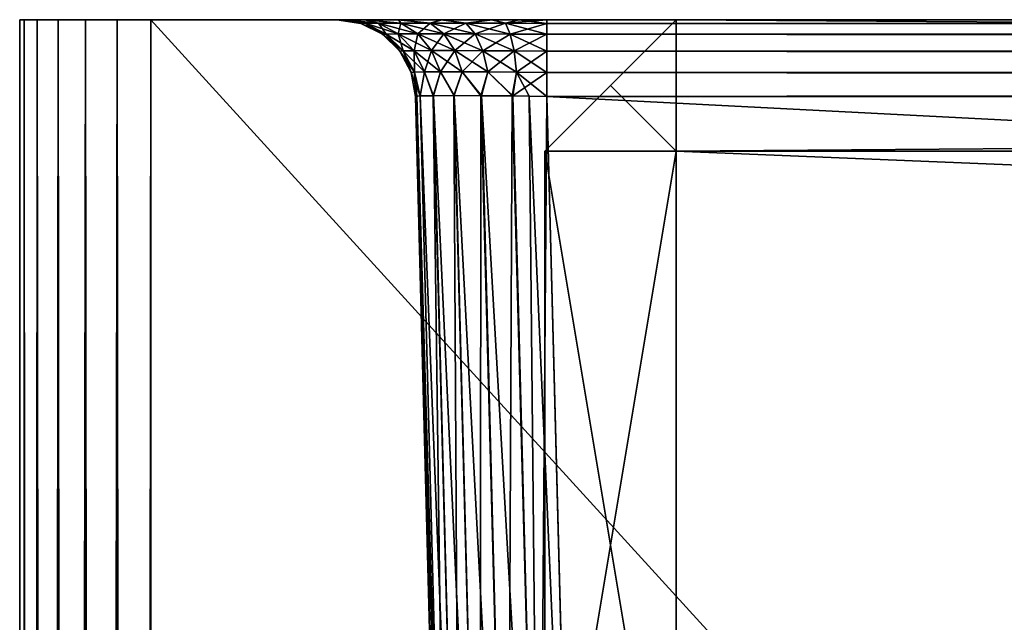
# Model space of a CAD drawing. Header units: millimetres. Extents: x -39 to 39, y -36 to 85.
# Tile 236 of 427: x -39.25 to -35.5, y 82.71 to 85. Entities that reach past the tile are written whole.
import ezdxf

# ---------------------------------------------------------------- set-up
doc = ezdxf.new("R2010")
doc.units = ezdxf.units.MM
doc.header["$LTSCALE"] = 65.185185
for name, color, linetype in [('10', 7, 'CONTINUOUS'), ('2', 7, 'CONTINUOUS'), ('23', 7, 'CONTINUOUS'), ('24', 7, 'CONTINUOUS'), ('28', 7, 'CONTINUOUS'), ('29', 7, 'CONTINUOUS'), ('3', 7, 'CONTINUOUS'), ('4', 7, 'CONTINUOUS'), ('59', 7, 'CONTINUOUS'), ('6', 7, 'CONTINUOUS'), ('60', 7, 'CONTINUOUS'), ('61', 7, 'CONTINUOUS'), ('65', 7, 'CONTINUOUS'), ('66', 7, 'CONTINUOUS'), ('7', 7, 'CONTINUOUS'), ('71', 7, 'CONTINUOUS'), ('74', 7, 'CONTINUOUS'), ('75', 7, 'CONTINUOUS'), ('76', 7, 'CONTINUOUS'), ('79', 7, 'CONTINUOUS'), ('8', 7, 'CONTINUOUS'), ('81', 7, 'CONTINUOUS'), ('82', 7, 'CONTINUOUS'), ('83', 7, 'CONTINUOUS'), ('85', 7, 'CONTINUOUS')]:
    doc.layers.add(name, color=color, linetype=linetype)

msp = doc.modelspace()

# ---------------------------------------------------------------- linework, layer by layer
at = {"layer": '10', "color": 7, "linetype": 'CONTINUOUS'}
for points in [[(37.2425, 84.7079, -21.4923), (-37.2425, 84.7079, -21.4923), (37.1425, 80.8869, -21.3923), (37.2425, 84.7079, -21.4923)], [(37.1425, 80.8869, -21.3923), (-37.2425, 84.7079, -21.4923), (-37.1425, 80.8869, -21.3923), (37.1425, 80.8869, -21.3923)]]:
    msp.add_3dface(points, dxfattribs=at)
at = {"layer": '2', "color": 7, "linetype": 'CONTINUOUS'}
for points in [[(-39.25, 85, -22.5), (-39.25, 85, 22.5), (-39.233, 85, 22.6294), (-39.25, 85, -22.5)], [(-39.233, 85, -22.6294), (-39.25, 85, -22.5), (-39.233, 85, 22.6294), (-39.233, 85, -22.6294)], [(-39.183, 85, -22.75), (-39.233, 85, -22.6294), (-39.183, 85, 22.75), (-39.183, 85, -22.75)], [(-39.183, 85, 22.75), (-39.233, 85, -22.6294), (-39.233, 85, 22.6294), (-39.183, 85, 22.75)], [(-39.1036, 85, -22.8536), (-39.183, 85, -22.75), (-39.1036, 85, 22.8536), (-39.1036, 85, -22.8536)], [(-39.1036, 85, 22.8536), (-39.183, 85, -22.75), (-39.183, 85, 22.75), (-39.1036, 85, 22.8536)], [(-39, 85, -22.933), (-39.1036, 85, -22.8536), (-39, 85, 22.933), (-39, 85, -22.933)], [(-39, 85, 22.933), (-39.1036, 85, -22.8536), (-39.1036, 85, 22.8536), (-39, 85, 22.933)], [(-38.8794, 85, 22.983), (-39, 85, -22.933), (-39, 85, 22.933), (-38.8794, 85, 22.983)], [(-38.8794, 85, -22.983), (-39, 85, -22.933), (-38.8794, 85, 22.983), (-38.8794, 85, -22.983)], [(-38.75, 85, 23), (-38.8794, 85, -22.983), (-38.8794, 85, 22.983), (-38.75, 85, 23)], [(-38.75, 85, -23), (-38.8794, 85, -22.983), (-38.75, 85, 23), (-38.75, 85, -23)], [(-37.8064, 85, 21.5597), (-38.75, 85, 23), (-37.6414, 85, 21.6857), (-37.8064, 85, 21.5597)], [(-38.0139, 85, 21.2035), (-38.75, 85, 23), (-37.9334, 85, 21.3955), (-38.0139, 85, 21.2035)], [(-37.9334, 85, 21.3955), (-38.75, 85, 23), (-37.8064, 85, 21.5597), (-37.9334, 85, 21.3955)], [(-38.75, 85, 23), (38.75, 85, 23), (-37.2425, 85, 21.7922), (-38.75, 85, 23)], [(-38.0422, 85, 20.9925), (-38.75, 85, 23), (-38.0351, 85, 21.0996), (-38.0422, 85, 20.9925)], [(-38.0351, 85, 21.0996), (-38.75, 85, 23), (-38.0139, 85, 21.2035), (-38.0351, 85, 21.0996)], [(-37.4492, 85, 21.7651), (-38.75, 85, 23), (-37.2425, 85, 21.7922), (-37.4492, 85, 21.7651)], [(-37.6414, 85, 21.6857), (-38.75, 85, 23), (-37.4492, 85, 21.7651), (-37.6414, 85, 21.6857)], [(-37.6455, 85, -21.6834), (-38.75, 85, -23), (-37.8097, 85, -21.5564), (-37.6455, 85, -21.6834)], [(-37.4535, 85, -21.7639), (-38.75, 85, -23), (-37.6455, 85, -21.6834), (-37.4535, 85, -21.7639)], [(-37.3496, 85, -21.7851), (-38.75, 85, -23), (-37.4535, 85, -21.7639), (-37.3496, 85, -21.7851)], [(-37.2425, 85, -21.7922), (-38.75, 85, -23), (-37.3496, 85, -21.7851), (-37.2425, 85, -21.7922)], [(37.2425, 85, -21.7922), (-38.75, 85, -23), (-37.2425, 85, -21.7922), (37.2425, 85, -21.7922)], [(-38.75, 85, -23), (-38.0422, 85, -20.9925), (-38.0151, 85, -21.1992), (-38.75, 85, -23)], [(-38.0422, 85, -20.9925), (-38.75, 85, -23), (-38.0422, 85, 20.9925), (-38.0422, 85, -20.9925)], [(-38.75, 85, -23), (-38.75, 85, 23), (-38.0422, 85, 20.9925), (-38.75, 85, -23)], [(38.75, 85, -23), (-38.75, 85, -23), (37.2425, 85, -21.7922), (38.75, 85, -23)], [(-37.9357, 85, -21.3914), (-38.75, 85, -23), (-38.0151, 85, -21.1992), (-37.9357, 85, -21.3914)], [(-37.8097, 85, -21.5564), (-38.75, 85, -23), (-37.9357, 85, -21.3914), (-37.8097, 85, -21.5564)], [(-37.2425, 85, 21.7922), (38.75, 85, 23), (37.2425, 85, 21.7922), (-37.2425, 85, 21.7922)]]:
    msp.add_3dface(points, dxfattribs=at)
at = {"layer": '23', "color": 7, "linetype": 'CONTINUOUS'}
for points in [[(-39.25, 85, 22.5), (-39.233, 0, 22.6294), (-39.233, 85, 22.6294), (-39.25, 85, 22.5)], [(-39.25, 0, 22.5), (-39.233, 0, 22.6294), (-39.25, 85, 22.5), (-39.25, 0, 22.5)], [(-39.183, 0, 22.75), (-39.183, 85, 22.75), (-39.233, 85, 22.6294), (-39.183, 0, 22.75)], [(-39.233, 0, 22.6294), (-39.183, 0, 22.75), (-39.233, 85, 22.6294), (-39.233, 0, 22.6294)], [(-39.183, 0, 22.75), (-39.1036, 0, 22.8536), (-39.183, 85, 22.75), (-39.183, 0, 22.75)], [(-39.1036, 0, 22.8536), (-39.1036, 85, 22.8536), (-39.183, 85, 22.75), (-39.1036, 0, 22.8536)], [(-39, 0, 22.933), (-39, 85, 22.933), (-39.1036, 85, 22.8536), (-39, 0, 22.933)], [(-39.1036, 0, 22.8536), (-39, 0, 22.933), (-39.1036, 85, 22.8536), (-39.1036, 0, 22.8536)], [(-38.8794, 0, 22.983), (-38.8794, 85, 22.983), (-39, 85, 22.933), (-38.8794, 0, 22.983)], [(-39, 0, 22.933), (-38.8794, 0, 22.983), (-39, 85, 22.933), (-39, 0, 22.933)], [(-38.8794, 0, 22.983), (-38.75, 0, 23), (-38.8794, 85, 22.983), (-38.8794, 0, 22.983)], [(-38.75, 0, 23), (-38.75, 85, 23), (-38.8794, 85, 22.983), (-38.75, 0, 23)]]:
    msp.add_3dface(points, dxfattribs=at)
at = {"layer": '24', "color": 7, "linetype": 'CONTINUOUS'}
for points in [[(-39.25, 0, -22.5), (-39.25, 85, -22.5), (-39.233, 85, -22.6294), (-39.25, 0, -22.5)], [(-39.233, 0, -22.6294), (-39.25, 0, -22.5), (-39.233, 85, -22.6294), (-39.233, 0, -22.6294)], [(-39.233, 0, -22.6294), (-39.233, 85, -22.6294), (-39.183, 85, -22.75), (-39.233, 0, -22.6294)], [(-39.183, 0, -22.75), (-39.233, 0, -22.6294), (-39.183, 85, -22.75), (-39.183, 0, -22.75)], [(-39.1036, 0, -22.8536), (-39.183, 0, -22.75), (-39.1036, 85, -22.8536), (-39.1036, 0, -22.8536)], [(-39.183, 0, -22.75), (-39.183, 85, -22.75), (-39.1036, 85, -22.8536), (-39.183, 0, -22.75)], [(-39.1036, 0, -22.8536), (-39.1036, 85, -22.8536), (-39, 85, -22.933), (-39.1036, 0, -22.8536)], [(-39, 0, -22.933), (-39.1036, 0, -22.8536), (-39, 85, -22.933), (-39, 0, -22.933)], [(-39, 0, -22.933), (-39, 85, -22.933), (-38.8794, 85, -22.983), (-39, 0, -22.933)], [(-38.8794, 0, -22.983), (-39, 0, -22.933), (-38.8794, 85, -22.983), (-38.8794, 0, -22.983)], [(-38.75, 0, -23), (-38.8794, 0, -22.983), (-38.75, 85, -23), (-38.75, 0, -23)], [(-38.8794, 0, -22.983), (-38.8794, 85, -22.983), (-38.75, 85, -23), (-38.8794, 0, -22.983)]]:
    msp.add_3dface(points, dxfattribs=at)
at = {"layer": '28', "color": 7, "linetype": 'CONTINUOUS'}
for points in [[(-37.7254, 84.7096, -21.1217), (-37.7423, 84.7079, -20.9925), (-37.6252, 80.884, -21.0218), (-37.7254, 84.7096, -21.1217)], [(-37.7423, 84.7079, -20.9925), (-37.6423, 80.8869, -20.8925), (-37.6252, 80.884, -21.0218), (-37.7423, 84.7079, -20.9925)], [(-37.6759, 84.7107, -21.2419), (-37.7254, 84.7096, -21.1217), (-37.6252, 80.884, -21.0218), (-37.6759, 84.7107, -21.2419)], [(-37.5971, 84.7111, -21.345), (-37.6759, 84.7107, -21.2419), (-37.5752, 80.8821, -21.1423), (-37.5971, 84.7111, -21.345)], [(-37.5752, 80.8821, -21.1423), (-37.6759, 84.7107, -21.2419), (-37.6252, 80.884, -21.0218), (-37.5752, 80.8821, -21.1423)], [(-37.4944, 84.7107, -21.4244), (-37.5971, 84.7111, -21.345), (-37.4958, 80.8815, -21.2458), (-37.4944, 84.7107, -21.4244)], [(-37.4958, 80.8815, -21.2458), (-37.5971, 84.7111, -21.345), (-37.5752, 80.8821, -21.1423), (-37.4958, 80.8815, -21.2458)], [(-37.3923, 80.8821, -21.3252), (-37.4944, 84.7107, -21.4244), (-37.4958, 80.8815, -21.2458), (-37.3923, 80.8821, -21.3252)], [(-37.3744, 84.7096, -21.4747), (-37.4944, 84.7107, -21.4244), (-37.3923, 80.8821, -21.3252), (-37.3744, 84.7096, -21.4747)], [(-37.2718, 80.884, -21.3752), (-37.3744, 84.7096, -21.4747), (-37.3923, 80.8821, -21.3252), (-37.2718, 80.884, -21.3752)], [(-37.3095, 84.7088, -21.4879), (-37.3744, 84.7096, -21.4747), (-37.2718, 80.884, -21.3752), (-37.3095, 84.7088, -21.4879)], [(-37.1425, 80.8869, -21.3923), (-37.3095, 84.7088, -21.4879), (-37.2718, 80.884, -21.3752), (-37.1425, 80.8869, -21.3923)], [(-37.1425, 80.8869, -21.3923), (-37.2425, 84.7079, -21.4923), (-37.3095, 84.7088, -21.4879), (-37.1425, 80.8869, -21.3923)]]:
    msp.add_3dface(points, dxfattribs=at)
at = {"layer": '29', "color": 7, "linetype": 'CONTINUOUS'}
for points in [[(-37.6423, 80.8869, 20.8925), (-37.7423, 84.7079, 20.9925), (-37.7379, 84.7088, 21.0595), (-37.6423, 80.8869, 20.8925)], [(-37.7379, 84.7088, 21.0595), (-37.7247, 84.7096, 21.1244), (-37.6252, 80.884, 21.0218), (-37.7379, 84.7088, 21.0595)], [(-37.6423, 80.8869, 20.8925), (-37.7379, 84.7088, 21.0595), (-37.6252, 80.884, 21.0218), (-37.6423, 80.8869, 20.8925)], [(-37.7247, 84.7096, 21.1244), (-37.6744, 84.7107, 21.2444), (-37.5752, 80.8821, 21.1423), (-37.7247, 84.7096, 21.1244)], [(-37.6252, 80.884, 21.0218), (-37.7247, 84.7096, 21.1244), (-37.5752, 80.8821, 21.1423), (-37.6252, 80.884, 21.0218)], [(-37.6744, 84.7107, 21.2444), (-37.595, 84.7111, 21.3471), (-37.4958, 80.8815, 21.2458), (-37.6744, 84.7107, 21.2444)], [(-37.5752, 80.8821, 21.1423), (-37.6744, 84.7107, 21.2444), (-37.4958, 80.8815, 21.2458), (-37.5752, 80.8821, 21.1423)], [(-37.595, 84.7111, 21.3471), (-37.4919, 84.7107, 21.4259), (-37.3923, 80.8821, 21.3252), (-37.595, 84.7111, 21.3471)], [(-37.4958, 80.8815, 21.2458), (-37.595, 84.7111, 21.3471), (-37.3923, 80.8821, 21.3252), (-37.4958, 80.8815, 21.2458)], [(-37.4919, 84.7107, 21.4259), (-37.3717, 84.7096, 21.4754), (-37.2718, 80.884, 21.3752), (-37.4919, 84.7107, 21.4259)], [(-37.3923, 80.8821, 21.3252), (-37.4919, 84.7107, 21.4259), (-37.2718, 80.884, 21.3752), (-37.3923, 80.8821, 21.3252)], [(-37.3717, 84.7096, 21.4754), (-37.2425, 84.7079, 21.4923), (-37.2718, 80.884, 21.3752), (-37.3717, 84.7096, 21.4754)], [(-37.2425, 84.7079, 21.4923), (-37.1425, 80.8869, 21.3923), (-37.2718, 80.884, 21.3752), (-37.2425, 84.7079, 21.4923)]]:
    msp.add_3dface(points, dxfattribs=at)
at = {"layer": '3', "color": 7, "linetype": 'CONTINUOUS'}
for points in [[(-39.25, 0, 22.5), (-39.25, 85, 22.5), (-39.25, 6.8628, 1.6086), (-39.25, 0, 22.5)], [(-39.25, 8.8386, -0.3672), (-39.25, 85, 22.5), (-39.25, 8.7166, -0.7159), (-39.25, 8.8386, -0.3672)], [(-39.25, 8.88), (-39.25, 85, 22.5), (-39.25, 8.8386, -0.3672), (-39.25, 8.88)], [(-39.25, 8.8386, 0.3672), (-39.25, 85, 22.5), (-39.25, 8.88), (-39.25, 8.8386, 0.3672)], [(-39.25, 8.7166, 0.7159), (-39.25, 85, 22.5), (-39.25, 8.8386, 0.3672), (-39.25, 8.7166, 0.7159)], [(-39.25, 8.52, 1.0288), (-39.25, 85, 22.5), (-39.25, 8.7166, 0.7159), (-39.25, 8.52, 1.0288)], [(-39.25, 8.2588, 1.29), (-39.25, 85, 22.5), (-39.25, 8.52, 1.0288), (-39.25, 8.2588, 1.29)], [(-39.25, 7.9459, 1.4866), (-39.25, 85, 22.5), (-39.25, 8.2588, 1.29), (-39.25, 7.9459, 1.4866)], [(-39.25, 7.5972, 1.6086), (-39.25, 85, 22.5), (-39.25, 7.9459, 1.4866), (-39.25, 7.5972, 1.6086)], [(-39.25, 7.23, 1.65), (-39.25, 85, 22.5), (-39.25, 7.5972, 1.6086), (-39.25, 7.23, 1.65)], [(-39.25, 6.8628, 1.6086), (-39.25, 85, 22.5), (-39.25, 7.23, 1.65), (-39.25, 6.8628, 1.6086)], [(-39.25, 0, -22.5), (-39.25, 85, 22.5), (-39.25, 85, -22.5), (-39.25, 0, -22.5)], [(-39.25, 85, 22.5), (-39.25, 0, -22.5), (-39.25, 8.7166, -0.7159), (-39.25, 85, 22.5)]]:
    msp.add_3dface(points, dxfattribs=at)
at = {"layer": '4', "color": 7, "linetype": 'CONTINUOUS'}
for points in [[(-38.75, 0, 23), (38.75, 85, 23), (-38.75, 85, 23), (-38.75, 0, 23)], [(-38.75, 0, 23), (38.75, 0, 23), (38.75, 85, 23), (-38.75, 0, 23)]]:
    msp.add_3dface(points, dxfattribs=at)
at = {"layer": '59', "color": 7, "linetype": 'CONTINUOUS'}
for points in [[(-38.0422, 85, -20.9925), (-38.0422, 85, 20.9925), (-37.951, 84.9858, 20.9925), (-38.0422, 85, -20.9925)], [(-37.951, 84.9858, -20.9925), (-38.0422, 85, -20.9925), (-37.951, 84.9858, 20.9925), (-37.951, 84.9858, -20.9925)], [(-37.8684, 84.9445, 20.9925), (-37.951, 84.9858, -20.9925), (-37.951, 84.9858, 20.9925), (-37.8684, 84.9445, 20.9925)], [(-37.8684, 84.9445, -20.9925), (-37.951, 84.9858, -20.9925), (-37.8684, 84.9445, 20.9925), (-37.8684, 84.9445, -20.9925)], [(-37.8022, 84.88, -20.9925), (-37.8684, 84.9445, -20.9925), (-37.8022, 84.88, 20.9925), (-37.8022, 84.88, -20.9925)], [(-37.8022, 84.88, 20.9925), (-37.8684, 84.9445, -20.9925), (-37.8684, 84.9445, 20.9925), (-37.8022, 84.88, 20.9925)], [(-37.7588, 84.7984, 20.9925), (-37.8022, 84.88, -20.9925), (-37.8022, 84.88, 20.9925), (-37.7588, 84.7984, 20.9925)], [(-37.7588, 84.7984, -20.9925), (-37.8022, 84.88, -20.9925), (-37.7588, 84.7984, 20.9925), (-37.7588, 84.7984, -20.9925)], [(-37.7423, 84.7079, 20.9925), (-37.7588, 84.7984, -20.9925), (-37.7588, 84.7984, 20.9925), (-37.7423, 84.7079, 20.9925)], [(-37.7423, 84.7079, 20.9925), (-37.7423, 84.7079, -20.9925), (-37.7588, 84.7984, -20.9925), (-37.7423, 84.7079, 20.9925)]]:
    msp.add_3dface(points, dxfattribs=at)
at = {"layer": '6', "color": 7, "linetype": 'CONTINUOUS'}
for points in [[(38.75, 0, -23), (-38.75, 85, -23), (38.75, 85, -23), (38.75, 0, -23)], [(38.75, 0, -23), (-38.75, 0, -23), (-38.75, 85, -23), (38.75, 0, -23)]]:
    msp.add_3dface(points, dxfattribs=at)
at = {"layer": '60', "color": 7, "linetype": 'CONTINUOUS'}
for points in [[(-38.0422, 85, 20.9925), (-38.0351, 85, 21.0996), (-37.951, 84.9858, 20.9925), (-38.0422, 85, 20.9925)], [(-37.951, 84.9858, 20.9925), (-38.0351, 85, 21.0996), (-37.9347, 84.9863, 21.1505), (-37.951, 84.9858, 20.9925)], [(-38.0351, 85, 21.0996), (-38.0139, 85, 21.2035), (-37.9347, 84.9863, 21.1505), (-38.0351, 85, 21.0996)], [(-37.9347, 84.9863, 21.1505), (-38.0139, 85, 21.2035), (-37.8832, 84.9866, 21.301), (-37.9347, 84.9863, 21.1505)], [(-38.0139, 85, 21.2035), (-37.9334, 85, 21.3955), (-37.8832, 84.9866, 21.301), (-38.0139, 85, 21.2035)], [(-37.8684, 84.9445, 20.9925), (-37.951, 84.9858, 20.9925), (-37.9347, 84.9863, 21.1505), (-37.8684, 84.9445, 20.9925)], [(-37.9347, 84.9863, 21.1505), (-37.8832, 84.9866, 21.301), (-37.8539, 84.9454, 21.1321), (-37.9347, 84.9863, 21.1505)], [(-37.8684, 84.9445, 20.9925), (-37.9347, 84.9863, 21.1505), (-37.8539, 84.9454, 21.1321), (-37.8684, 84.9445, 20.9925)], [(-37.8832, 84.9866, 21.301), (-37.9334, 85, 21.3955), (-37.7989, 84.9867, 21.4362), (-37.8832, 84.9866, 21.301)], [(-37.9334, 85, 21.3955), (-37.8064, 85, 21.5597), (-37.7989, 84.9867, 21.4362), (-37.9334, 85, 21.3955)], [(-37.8832, 84.9866, 21.301), (-37.7989, 84.9867, 21.4362), (-37.8084, 84.946, 21.265), (-37.8832, 84.9866, 21.301)], [(-37.8539, 84.9454, 21.1321), (-37.8832, 84.9866, 21.301), (-37.8084, 84.946, 21.265), (-37.8539, 84.9454, 21.1321)], [(-37.8084, 84.946, 21.265), (-37.7989, 84.9867, 21.4362), (-37.7339, 84.9463, 21.3844), (-37.8084, 84.946, 21.265)], [(-37.7989, 84.9867, 21.4362), (-37.8064, 85, 21.5597), (-37.6862, 84.9867, 21.5489), (-37.7989, 84.9867, 21.4362)], [(-37.8064, 85, 21.5597), (-37.6414, 85, 21.6857), (-37.6862, 84.9867, 21.5489), (-37.8064, 85, 21.5597)], [(-37.7989, 84.9867, 21.4362), (-37.6862, 84.9867, 21.5489), (-37.7339, 84.9463, 21.3844), (-37.7989, 84.9867, 21.4362)], [(-37.7339, 84.9463, 21.3844), (-37.6862, 84.9867, 21.5489), (-37.6344, 84.9463, 21.4839), (-37.7339, 84.9463, 21.3844)], [(-37.6862, 84.9867, 21.5489), (-37.6414, 85, 21.6857), (-37.551, 84.9866, 21.6332), (-37.6862, 84.9867, 21.5489)], [(-37.6862, 84.9867, 21.5489), (-37.551, 84.9866, 21.6332), (-37.6344, 84.9463, 21.4839), (-37.6862, 84.9867, 21.5489)], [(-37.6414, 85, 21.6857), (-37.4492, 85, 21.7651), (-37.551, 84.9866, 21.6332), (-37.6414, 85, 21.6857)], [(-37.6344, 84.9463, 21.4839), (-37.551, 84.9866, 21.6332), (-37.515, 84.946, 21.5584), (-37.6344, 84.9463, 21.4839)], [(-37.551, 84.9866, 21.6332), (-37.4492, 85, 21.7651), (-37.4005, 84.9863, 21.6847), (-37.551, 84.9866, 21.6332)], [(-37.551, 84.9866, 21.6332), (-37.4005, 84.9863, 21.6847), (-37.515, 84.946, 21.5584), (-37.551, 84.9866, 21.6332)], [(-37.515, 84.946, 21.5584), (-37.4005, 84.9863, 21.6847), (-37.3821, 84.9454, 21.6039), (-37.515, 84.946, 21.5584)], [(-37.4492, 85, 21.7651), (-37.2425, 85, 21.7922), (-37.4005, 84.9863, 21.6847), (-37.4492, 85, 21.7651)], [(-37.4005, 84.9863, 21.6847), (-37.2425, 85, 21.7922), (-37.2425, 84.9858, 21.701), (-37.4005, 84.9863, 21.6847)], [(-37.4005, 84.9863, 21.6847), (-37.2425, 84.9858, 21.701), (-37.3821, 84.9454, 21.6039), (-37.4005, 84.9863, 21.6847)], [(-37.3821, 84.9454, 21.6039), (-37.2425, 84.9858, 21.701), (-37.2425, 84.9445, 21.6184), (-37.3821, 84.9454, 21.6039)], [(-37.8022, 84.88, 20.9925), (-37.8684, 84.9445, 20.9925), (-37.8539, 84.9454, 21.1321), (-37.8022, 84.88, 20.9925)], [(-37.8539, 84.9454, 21.1321), (-37.8084, 84.946, 21.265), (-37.7891, 84.8812, 21.1173), (-37.8539, 84.9454, 21.1321)], [(-37.8022, 84.88, 20.9925), (-37.8539, 84.9454, 21.1321), (-37.7891, 84.8812, 21.1173), (-37.8022, 84.88, 20.9925)], [(-37.8084, 84.946, 21.265), (-37.7339, 84.9463, 21.3844), (-37.7482, 84.8821, 21.2361), (-37.8084, 84.946, 21.265)], [(-37.7891, 84.8812, 21.1173), (-37.8084, 84.946, 21.265), (-37.7482, 84.8821, 21.2361), (-37.7891, 84.8812, 21.1173)], [(-37.7482, 84.8821, 21.2361), (-37.7339, 84.9463, 21.3844), (-37.6816, 84.8825, 21.3427), (-37.7482, 84.8821, 21.2361)], [(-37.7339, 84.9463, 21.3844), (-37.6344, 84.9463, 21.4839), (-37.6816, 84.8825, 21.3427), (-37.7339, 84.9463, 21.3844)], [(-37.6816, 84.8825, 21.3427), (-37.6344, 84.9463, 21.4839), (-37.5927, 84.8825, 21.4317), (-37.6816, 84.8825, 21.3427)], [(-37.6344, 84.9463, 21.4839), (-37.515, 84.946, 21.5584), (-37.5927, 84.8825, 21.4317), (-37.6344, 84.9463, 21.4839)], [(-37.5927, 84.8825, 21.4317), (-37.515, 84.946, 21.5584), (-37.4861, 84.8821, 21.4982), (-37.5927, 84.8825, 21.4317)], [(-37.515, 84.946, 21.5584), (-37.3821, 84.9454, 21.6039), (-37.4861, 84.8821, 21.4982), (-37.515, 84.946, 21.5584)], [(-37.4861, 84.8821, 21.4982), (-37.3821, 84.9454, 21.6039), (-37.3673, 84.8812, 21.5391), (-37.4861, 84.8821, 21.4982)], [(-37.3821, 84.9454, 21.6039), (-37.2425, 84.9445, 21.6184), (-37.3673, 84.8812, 21.5391), (-37.3821, 84.9454, 21.6039)], [(-37.3673, 84.8812, 21.5391), (-37.2425, 84.9445, 21.6184), (-37.2425, 84.88, 21.5522), (-37.3673, 84.8812, 21.5391)], [(-37.7588, 84.7984, 20.9925), (-37.8022, 84.88, 20.9925), (-37.7891, 84.8812, 21.1173), (-37.7588, 84.7984, 20.9925)], [(-37.7891, 84.8812, 21.1173), (-37.7482, 84.8821, 21.2361), (-37.7464, 84.7999, 21.1076), (-37.7891, 84.8812, 21.1173)], [(-37.7588, 84.7984, 20.9925), (-37.7891, 84.8812, 21.1173), (-37.7464, 84.7999, 21.1076), (-37.7588, 84.7984, 20.9925)], [(-37.7482, 84.8821, 21.2361), (-37.6816, 84.8825, 21.3427), (-37.7085, 84.8009, 21.217), (-37.7482, 84.8821, 21.2361)], [(-37.7464, 84.7999, 21.1076), (-37.7482, 84.8821, 21.2361), (-37.7085, 84.8009, 21.217), (-37.7464, 84.7999, 21.1076)], [(-37.7085, 84.8009, 21.217), (-37.6816, 84.8825, 21.3427), (-37.6471, 84.8014, 21.3151), (-37.7085, 84.8009, 21.217)], [(-37.6816, 84.8825, 21.3427), (-37.5927, 84.8825, 21.4317), (-37.6471, 84.8014, 21.3151), (-37.6816, 84.8825, 21.3427)], [(-37.6471, 84.8014, 21.3151), (-37.5927, 84.8825, 21.4317), (-37.5651, 84.8014, 21.3971), (-37.6471, 84.8014, 21.3151)], [(-37.5927, 84.8825, 21.4317), (-37.4861, 84.8821, 21.4982), (-37.5651, 84.8014, 21.3971), (-37.5927, 84.8825, 21.4317)], [(-37.5651, 84.8014, 21.3971), (-37.4861, 84.8821, 21.4982), (-37.467, 84.8009, 21.4585), (-37.5651, 84.8014, 21.3971)], [(-37.4861, 84.8821, 21.4982), (-37.3673, 84.8812, 21.5391), (-37.467, 84.8009, 21.4585), (-37.4861, 84.8821, 21.4982)], [(-37.467, 84.8009, 21.4585), (-37.3673, 84.8812, 21.5391), (-37.3576, 84.7999, 21.4964), (-37.467, 84.8009, 21.4585)], [(-37.3673, 84.8812, 21.5391), (-37.2425, 84.88, 21.5522), (-37.3576, 84.7999, 21.4964), (-37.3673, 84.8812, 21.5391)], [(-37.3576, 84.7999, 21.4964), (-37.2425, 84.88, 21.5522), (-37.2425, 84.7984, 21.5088), (-37.3576, 84.7999, 21.4964)], [(-37.7423, 84.7079, 20.9925), (-37.7588, 84.7984, 20.9925), (-37.7464, 84.7999, 21.1076), (-37.7423, 84.7079, 20.9925)], [(-37.7247, 84.7096, 21.1244), (-37.7464, 84.7999, 21.1076), (-37.7085, 84.8009, 21.217), (-37.7247, 84.7096, 21.1244)], [(-37.7247, 84.7096, 21.1244), (-37.7379, 84.7088, 21.0595), (-37.7464, 84.7999, 21.1076), (-37.7247, 84.7096, 21.1244)], [(-37.7379, 84.7088, 21.0595), (-37.7423, 84.7079, 20.9925), (-37.7464, 84.7999, 21.1076), (-37.7379, 84.7088, 21.0595)], [(-37.6744, 84.7107, 21.2444), (-37.7247, 84.7096, 21.1244), (-37.7085, 84.8009, 21.217), (-37.6744, 84.7107, 21.2444)], [(-37.6744, 84.7107, 21.2444), (-37.7085, 84.8009, 21.217), (-37.6471, 84.8014, 21.3151), (-37.6744, 84.7107, 21.2444)], [(-37.595, 84.7111, 21.3471), (-37.6744, 84.7107, 21.2444), (-37.6471, 84.8014, 21.3151), (-37.595, 84.7111, 21.3471)], [(-37.595, 84.7111, 21.3471), (-37.6471, 84.8014, 21.3151), (-37.5651, 84.8014, 21.3971), (-37.595, 84.7111, 21.3471)], [(-37.4919, 84.7107, 21.4259), (-37.595, 84.7111, 21.3471), (-37.5651, 84.8014, 21.3971), (-37.4919, 84.7107, 21.4259)], [(-37.4919, 84.7107, 21.4259), (-37.5651, 84.8014, 21.3971), (-37.467, 84.8009, 21.4585), (-37.4919, 84.7107, 21.4259)], [(-37.3717, 84.7096, 21.4754), (-37.4919, 84.7107, 21.4259), (-37.467, 84.8009, 21.4585), (-37.3717, 84.7096, 21.4754)], [(-37.3717, 84.7096, 21.4754), (-37.467, 84.8009, 21.4585), (-37.3576, 84.7999, 21.4964), (-37.3717, 84.7096, 21.4754)], [(-37.3717, 84.7096, 21.4754), (-37.3576, 84.7999, 21.4964), (-37.2425, 84.7984, 21.5088), (-37.3717, 84.7096, 21.4754)], [(-37.2425, 84.7079, 21.4923), (-37.3717, 84.7096, 21.4754), (-37.2425, 84.7984, 21.5088), (-37.2425, 84.7079, 21.4923)]]:
    msp.add_3dface(points, dxfattribs=at)
at = {"layer": '61', "color": 7, "linetype": 'CONTINUOUS'}
for points in [[(-37.2425, 85, 21.7922), (37.2425, 85, 21.7922), (37.2425, 84.9858, 21.701), (-37.2425, 85, 21.7922)], [(-37.2425, 84.9858, 21.701), (-37.2425, 85, 21.7922), (37.2425, 84.9858, 21.701), (-37.2425, 84.9858, 21.701)], [(37.2425, 84.9445, 21.6184), (-37.2425, 84.9858, 21.701), (37.2425, 84.9858, 21.701), (37.2425, 84.9445, 21.6184)], [(-37.2425, 84.9445, 21.6184), (-37.2425, 84.9858, 21.701), (37.2425, 84.9445, 21.6184), (-37.2425, 84.9445, 21.6184)], [(37.2425, 84.88, 21.5522), (-37.2425, 84.9445, 21.6184), (37.2425, 84.9445, 21.6184), (37.2425, 84.88, 21.5522)], [(-37.2425, 84.88, 21.5522), (-37.2425, 84.9445, 21.6184), (37.2425, 84.88, 21.5522), (-37.2425, 84.88, 21.5522)], [(37.2425, 84.7984, 21.5088), (-37.2425, 84.88, 21.5522), (37.2425, 84.88, 21.5522), (37.2425, 84.7984, 21.5088)], [(-37.2425, 84.7984, 21.5088), (-37.2425, 84.88, 21.5522), (37.2425, 84.7984, 21.5088), (-37.2425, 84.7984, 21.5088)], [(37.2425, 84.7079, 21.4923), (-37.2425, 84.7079, 21.4923), (-37.2425, 84.7984, 21.5088), (37.2425, 84.7079, 21.4923)], [(37.2425, 84.7079, 21.4923), (-37.2425, 84.7984, 21.5088), (37.2425, 84.7984, 21.5088), (37.2425, 84.7079, 21.4923)]]:
    msp.add_3dface(points, dxfattribs=at)
at = {"layer": '65', "color": 7, "linetype": 'CONTINUOUS'}
for points in [[(37.2425, 85, -21.7922), (-37.2425, 85, -21.7922), (-37.2425, 84.9858, -21.701), (37.2425, 85, -21.7922)], [(37.2425, 84.9858, -21.701), (37.2425, 85, -21.7922), (-37.2425, 84.9858, -21.701), (37.2425, 84.9858, -21.701)], [(37.2425, 84.9445, -21.6184), (37.2425, 84.9858, -21.701), (-37.2425, 84.9445, -21.6184), (37.2425, 84.9445, -21.6184)], [(-37.2425, 84.9445, -21.6184), (37.2425, 84.9858, -21.701), (-37.2425, 84.9858, -21.701), (-37.2425, 84.9445, -21.6184)], [(37.2425, 84.88, -21.5522), (37.2425, 84.9445, -21.6184), (-37.2425, 84.88, -21.5522), (37.2425, 84.88, -21.5522)], [(-37.2425, 84.88, -21.5522), (37.2425, 84.9445, -21.6184), (-37.2425, 84.9445, -21.6184), (-37.2425, 84.88, -21.5522)], [(37.2425, 84.7984, -21.5088), (37.2425, 84.88, -21.5522), (-37.2425, 84.7984, -21.5088), (37.2425, 84.7984, -21.5088)], [(-37.2425, 84.7984, -21.5088), (37.2425, 84.88, -21.5522), (-37.2425, 84.88, -21.5522), (-37.2425, 84.7984, -21.5088)], [(-37.2425, 84.7079, -21.4923), (37.2425, 84.7984, -21.5088), (-37.2425, 84.7984, -21.5088), (-37.2425, 84.7079, -21.4923)], [(-37.2425, 84.7079, -21.4923), (37.2425, 84.7079, -21.4923), (37.2425, 84.7984, -21.5088), (-37.2425, 84.7079, -21.4923)]]:
    msp.add_3dface(points, dxfattribs=at)
at = {"layer": '66', "color": 7, "linetype": 'CONTINUOUS'}
for points in [[(-38.0422, 85, -20.9925), (-37.951, 84.9858, -20.9925), (-37.9347, 84.9863, -21.1505), (-38.0422, 85, -20.9925)], [(-38.0151, 85, -21.1992), (-38.0422, 85, -20.9925), (-37.9347, 84.9863, -21.1505), (-38.0151, 85, -21.1992)], [(-37.9357, 85, -21.3914), (-38.0151, 85, -21.1992), (-37.8832, 84.9866, -21.301), (-37.9357, 85, -21.3914)], [(-37.8832, 84.9866, -21.301), (-38.0151, 85, -21.1992), (-37.9347, 84.9863, -21.1505), (-37.8832, 84.9866, -21.301)], [(-37.9347, 84.9863, -21.1505), (-37.951, 84.9858, -20.9925), (-37.8539, 84.9454, -21.1321), (-37.9347, 84.9863, -21.1505)], [(-37.951, 84.9858, -20.9925), (-37.8684, 84.9445, -20.9925), (-37.8539, 84.9454, -21.1321), (-37.951, 84.9858, -20.9925)], [(-37.7989, 84.9867, -21.4362), (-37.9357, 85, -21.3914), (-37.8832, 84.9866, -21.301), (-37.7989, 84.9867, -21.4362)], [(-37.8097, 85, -21.5564), (-37.9357, 85, -21.3914), (-37.7989, 84.9867, -21.4362), (-37.8097, 85, -21.5564)], [(-37.8832, 84.9866, -21.301), (-37.9347, 84.9863, -21.1505), (-37.8084, 84.946, -21.265), (-37.8832, 84.9866, -21.301)], [(-37.8084, 84.946, -21.265), (-37.9347, 84.9863, -21.1505), (-37.8539, 84.9454, -21.1321), (-37.8084, 84.946, -21.265)], [(-37.7989, 84.9867, -21.4362), (-37.8832, 84.9866, -21.301), (-37.7339, 84.9463, -21.3844), (-37.7989, 84.9867, -21.4362)], [(-37.7339, 84.9463, -21.3844), (-37.8832, 84.9866, -21.301), (-37.8084, 84.946, -21.265), (-37.7339, 84.9463, -21.3844)], [(-37.6862, 84.9867, -21.5489), (-37.8097, 85, -21.5564), (-37.7989, 84.9867, -21.4362), (-37.6862, 84.9867, -21.5489)], [(-37.6455, 85, -21.6834), (-37.8097, 85, -21.5564), (-37.6862, 84.9867, -21.5489), (-37.6455, 85, -21.6834)], [(-37.6344, 84.9463, -21.4839), (-37.7989, 84.9867, -21.4362), (-37.7339, 84.9463, -21.3844), (-37.6344, 84.9463, -21.4839)], [(-37.6862, 84.9867, -21.5489), (-37.7989, 84.9867, -21.4362), (-37.6344, 84.9463, -21.4839), (-37.6862, 84.9867, -21.5489)], [(-37.551, 84.9866, -21.6332), (-37.6455, 85, -21.6834), (-37.6862, 84.9867, -21.5489), (-37.551, 84.9866, -21.6332)], [(-37.515, 84.946, -21.5584), (-37.6862, 84.9867, -21.5489), (-37.6344, 84.9463, -21.4839), (-37.515, 84.946, -21.5584)], [(-37.551, 84.9866, -21.6332), (-37.6862, 84.9867, -21.5489), (-37.515, 84.946, -21.5584), (-37.551, 84.9866, -21.6332)], [(-37.4535, 85, -21.7639), (-37.6455, 85, -21.6834), (-37.551, 84.9866, -21.6332), (-37.4535, 85, -21.7639)], [(-37.4005, 84.9863, -21.6847), (-37.4535, 85, -21.7639), (-37.551, 84.9866, -21.6332), (-37.4005, 84.9863, -21.6847)], [(-37.3821, 84.9454, -21.6039), (-37.551, 84.9866, -21.6332), (-37.515, 84.946, -21.5584), (-37.3821, 84.9454, -21.6039)], [(-37.4005, 84.9863, -21.6847), (-37.551, 84.9866, -21.6332), (-37.3821, 84.9454, -21.6039), (-37.4005, 84.9863, -21.6847)], [(-37.3496, 85, -21.7851), (-37.4535, 85, -21.7639), (-37.4005, 84.9863, -21.6847), (-37.3496, 85, -21.7851)], [(-37.2425, 84.9858, -21.701), (-37.3496, 85, -21.7851), (-37.4005, 84.9863, -21.6847), (-37.2425, 84.9858, -21.701)], [(-37.2425, 84.9445, -21.6184), (-37.4005, 84.9863, -21.6847), (-37.3821, 84.9454, -21.6039), (-37.2425, 84.9445, -21.6184)], [(-37.2425, 84.9445, -21.6184), (-37.2425, 84.9858, -21.701), (-37.4005, 84.9863, -21.6847), (-37.2425, 84.9445, -21.6184)], [(-37.2425, 85, -21.7922), (-37.3496, 85, -21.7851), (-37.2425, 84.9858, -21.701), (-37.2425, 85, -21.7922)], [(-37.8539, 84.9454, -21.1321), (-37.8684, 84.9445, -20.9925), (-37.7891, 84.8812, -21.1173), (-37.8539, 84.9454, -21.1321)], [(-37.8684, 84.9445, -20.9925), (-37.8022, 84.88, -20.9925), (-37.7891, 84.8812, -21.1173), (-37.8684, 84.9445, -20.9925)], [(-37.8084, 84.946, -21.265), (-37.8539, 84.9454, -21.1321), (-37.7482, 84.8821, -21.2361), (-37.8084, 84.946, -21.265)], [(-37.7482, 84.8821, -21.2361), (-37.8539, 84.9454, -21.1321), (-37.7891, 84.8812, -21.1173), (-37.7482, 84.8821, -21.2361)], [(-37.7339, 84.9463, -21.3844), (-37.8084, 84.946, -21.265), (-37.6817, 84.8825, -21.3427), (-37.7339, 84.9463, -21.3844)], [(-37.6817, 84.8825, -21.3427), (-37.8084, 84.946, -21.265), (-37.7482, 84.8821, -21.2361), (-37.6817, 84.8825, -21.3427)], [(-37.5927, 84.8825, -21.4316), (-37.7339, 84.9463, -21.3844), (-37.6817, 84.8825, -21.3427), (-37.5927, 84.8825, -21.4316)], [(-37.6344, 84.9463, -21.4839), (-37.7339, 84.9463, -21.3844), (-37.5927, 84.8825, -21.4316), (-37.6344, 84.9463, -21.4839)], [(-37.515, 84.946, -21.5584), (-37.6344, 84.9463, -21.4839), (-37.4861, 84.8821, -21.4982), (-37.515, 84.946, -21.5584)], [(-37.4861, 84.8821, -21.4982), (-37.6344, 84.9463, -21.4839), (-37.5927, 84.8825, -21.4316), (-37.4861, 84.8821, -21.4982)], [(-37.3821, 84.9454, -21.6039), (-37.515, 84.946, -21.5584), (-37.3673, 84.8812, -21.5391), (-37.3821, 84.9454, -21.6039)], [(-37.3673, 84.8812, -21.5391), (-37.515, 84.946, -21.5584), (-37.4861, 84.8821, -21.4982), (-37.3673, 84.8812, -21.5391)], [(-37.2425, 84.88, -21.5522), (-37.3821, 84.9454, -21.6039), (-37.3673, 84.8812, -21.5391), (-37.2425, 84.88, -21.5522)], [(-37.2425, 84.88, -21.5522), (-37.2425, 84.9445, -21.6184), (-37.3821, 84.9454, -21.6039), (-37.2425, 84.88, -21.5522)], [(-37.7891, 84.8812, -21.1173), (-37.8022, 84.88, -20.9925), (-37.7464, 84.7999, -21.1076), (-37.7891, 84.8812, -21.1173)], [(-37.8022, 84.88, -20.9925), (-37.7588, 84.7984, -20.9925), (-37.7464, 84.7999, -21.1076), (-37.8022, 84.88, -20.9925)], [(-37.7482, 84.8821, -21.2361), (-37.7891, 84.8812, -21.1173), (-37.7085, 84.8009, -21.217), (-37.7482, 84.8821, -21.2361)], [(-37.7085, 84.8009, -21.217), (-37.7891, 84.8812, -21.1173), (-37.7464, 84.7999, -21.1076), (-37.7085, 84.8009, -21.217)], [(-37.6817, 84.8825, -21.3427), (-37.7482, 84.8821, -21.2361), (-37.6471, 84.8014, -21.3151), (-37.6817, 84.8825, -21.3427)], [(-37.6471, 84.8014, -21.3151), (-37.7482, 84.8821, -21.2361), (-37.7085, 84.8009, -21.217), (-37.6471, 84.8014, -21.3151)], [(-37.5927, 84.8825, -21.4316), (-37.6817, 84.8825, -21.3427), (-37.5651, 84.8014, -21.3971), (-37.5927, 84.8825, -21.4316)], [(-37.5651, 84.8014, -21.3971), (-37.6817, 84.8825, -21.3427), (-37.6471, 84.8014, -21.3151), (-37.5651, 84.8014, -21.3971)], [(-37.467, 84.8009, -21.4585), (-37.5927, 84.8825, -21.4316), (-37.5651, 84.8014, -21.3971), (-37.467, 84.8009, -21.4585)], [(-37.4861, 84.8821, -21.4982), (-37.5927, 84.8825, -21.4316), (-37.467, 84.8009, -21.4585), (-37.4861, 84.8821, -21.4982)], [(-37.3576, 84.7999, -21.4964), (-37.4861, 84.8821, -21.4982), (-37.467, 84.8009, -21.4585), (-37.3576, 84.7999, -21.4964)], [(-37.3673, 84.8812, -21.5391), (-37.4861, 84.8821, -21.4982), (-37.3576, 84.7999, -21.4964), (-37.3673, 84.8812, -21.5391)], [(-37.2425, 84.7984, -21.5088), (-37.3673, 84.8812, -21.5391), (-37.3576, 84.7999, -21.4964), (-37.2425, 84.7984, -21.5088)], [(-37.2425, 84.7984, -21.5088), (-37.2425, 84.88, -21.5522), (-37.3673, 84.8812, -21.5391), (-37.2425, 84.7984, -21.5088)], [(-37.7588, 84.7984, -20.9925), (-37.7254, 84.7096, -21.1217), (-37.7464, 84.7999, -21.1076), (-37.7588, 84.7984, -20.9925)], [(-37.7423, 84.7079, -20.9925), (-37.7254, 84.7096, -21.1217), (-37.7588, 84.7984, -20.9925), (-37.7423, 84.7079, -20.9925)], [(-37.7254, 84.7096, -21.1217), (-37.7085, 84.8009, -21.217), (-37.7464, 84.7999, -21.1076), (-37.7254, 84.7096, -21.1217)], [(-37.7254, 84.7096, -21.1217), (-37.6759, 84.7107, -21.2419), (-37.7085, 84.8009, -21.217), (-37.7254, 84.7096, -21.1217)], [(-37.6759, 84.7107, -21.2419), (-37.6471, 84.8014, -21.3151), (-37.7085, 84.8009, -21.217), (-37.6759, 84.7107, -21.2419)], [(-37.6759, 84.7107, -21.2419), (-37.5971, 84.7111, -21.345), (-37.6471, 84.8014, -21.3151), (-37.6759, 84.7107, -21.2419)], [(-37.5971, 84.7111, -21.345), (-37.5651, 84.8014, -21.3971), (-37.6471, 84.8014, -21.3151), (-37.5971, 84.7111, -21.345)], [(-37.5971, 84.7111, -21.345), (-37.4944, 84.7107, -21.4244), (-37.5651, 84.8014, -21.3971), (-37.5971, 84.7111, -21.345)], [(-37.4944, 84.7107, -21.4244), (-37.467, 84.8009, -21.4585), (-37.5651, 84.8014, -21.3971), (-37.4944, 84.7107, -21.4244)], [(-37.4944, 84.7107, -21.4244), (-37.3744, 84.7096, -21.4747), (-37.467, 84.8009, -21.4585), (-37.4944, 84.7107, -21.4244)], [(-37.3744, 84.7096, -21.4747), (-37.3576, 84.7999, -21.4964), (-37.467, 84.8009, -21.4585), (-37.3744, 84.7096, -21.4747)], [(-37.3744, 84.7096, -21.4747), (-37.3095, 84.7088, -21.4879), (-37.3576, 84.7999, -21.4964), (-37.3744, 84.7096, -21.4747)], [(-37.2425, 84.7079, -21.4923), (-37.2425, 84.7984, -21.5088), (-37.3576, 84.7999, -21.4964), (-37.2425, 84.7079, -21.4923)], [(-37.3095, 84.7088, -21.4879), (-37.2425, 84.7079, -21.4923), (-37.3576, 84.7999, -21.4964), (-37.3095, 84.7088, -21.4879)]]:
    msp.add_3dface(points, dxfattribs=at)
at = {"layer": '7', "color": 7, "linetype": 'CONTINUOUS'}
for points in [[(-37.7423, 84.7079, -20.9925), (-37.7423, 84.7079, 20.9925), (-37.6423, 80.8869, -20.8925), (-37.7423, 84.7079, -20.9925)], [(-37.6423, 80.8869, -20.8925), (-37.7423, 84.7079, 20.9925), (-37.6423, 80.8869, 20.8925), (-37.6423, 80.8869, -20.8925)]]:
    msp.add_3dface(points, dxfattribs=at)
at = {"layer": '71', "color": 7, "linetype": 'CONTINUOUS'}
for points in [[(-36.75, 85, 20.5), (36.75, 85, 20.5), (-36.75, 85, -20.5), (-36.75, 85, 20.5)], [(36.75, 85, 20.5), (36.75, 85, -20.5), (-36.75, 85, -20.5), (36.75, 85, 20.5)]]:
    msp.add_3dface(points, dxfattribs=at)
at = {"layer": '74', "color": 7, "linetype": 'CONTINUOUS'}
for points in [[(-36.75, 84.5, 21), (36.75, 81.5, 21), (36.75, 84.5, 21), (-36.75, 84.5, 21)], [(-36.75, 81.5, 21), (36.75, 81.5, 21), (-36.75, 84.5, 21), (-36.75, 81.5, 21)]]:
    msp.add_3dface(points, dxfattribs=at)
at = {"layer": '75', "color": 7, "linetype": 'CONTINUOUS'}
for points in [[(-37.25, 81.5, -20.5), (-37.25, 81.5, 20.5), (-37.25, 84.5, -20.5), (-37.25, 81.5, -20.5)], [(-37.25, 84.5, -20.5), (-37.25, 81.5, 20.5), (-37.25, 84.5, 20.5), (-37.25, 84.5, -20.5)]]:
    msp.add_3dface(points, dxfattribs=at)
at = {"layer": '76', "color": 7, "linetype": 'CONTINUOUS'}
for points in [[(36.75, 81.5, -21), (-36.75, 81.5, -21), (36.75, 84.5, -21), (36.75, 81.5, -21)], [(36.75, 84.5, -21), (-36.75, 81.5, -21), (-36.75, 84.5, -21), (36.75, 84.5, -21)]]:
    msp.add_3dface(points, dxfattribs=at)
at = {"layer": '79', "color": 7, "linetype": 'CONTINUOUS'}
for points in [[(-36.75, 85, -20.5), (-36.75, 84.5, -21), (-37, 84.75, -20.75), (-36.75, 85, -20.5)], [(-36.75, 85, -20.5), (36.75, 85, -20.5), (-36.75, 84.5, -21), (-36.75, 85, -20.5)], [(36.75, 85, -20.5), (36.75, 84.5, -21), (-36.75, 84.5, -21), (36.75, 85, -20.5)]]:
    msp.add_3dface(points, dxfattribs=at)
at = {"layer": '8', "color": 7, "linetype": 'CONTINUOUS'}
for points in [[(-37.2425, 84.7079, 21.4923), (37.2425, 84.7079, 21.4923), (-37.1425, 80.8869, 21.3923), (-37.2425, 84.7079, 21.4923)], [(-37.1425, 80.8869, 21.3923), (37.2425, 84.7079, 21.4923), (37.1425, 80.8869, 21.3923), (-37.1425, 80.8869, 21.3923)]]:
    msp.add_3dface(points, dxfattribs=at)
at = {"layer": '81', "color": 7, "linetype": 'CONTINUOUS'}
for points in [[(-36.75, 84.5, -21), (-37.25, 84.5, -20.5), (-37, 84.75, -20.75), (-36.75, 84.5, -21)], [(-36.75, 81.5, -21), (-37.25, 84.5, -20.5), (-36.75, 84.5, -21), (-36.75, 81.5, -21)], [(-37.25, 81.5, -20.5), (-37.25, 84.5, -20.5), (-36.75, 81.5, -21), (-37.25, 81.5, -20.5)]]:
    msp.add_3dface(points, dxfattribs=at)
at = {"layer": '82', "color": 7, "linetype": 'CONTINUOUS'}
for points in [[(-36.75, 85, 20.5), (-36.75, 85, -20.5), (-37.25, 84.5, 20.5), (-36.75, 85, 20.5)], [(-36.75, 85, 20.5), (-37.25, 84.5, 20.5), (-37, 84.75, 20.75), (-36.75, 85, 20.5)], [(-36.75, 85, -20.5), (-37.25, 84.5, -20.5), (-37.25, 84.5, 20.5), (-36.75, 85, -20.5)], [(-37.25, 84.5, -20.5), (-36.75, 85, -20.5), (-37, 84.75, -20.75), (-37.25, 84.5, -20.5)]]:
    msp.add_3dface(points, dxfattribs=at)
at = {"layer": '83', "color": 7, "linetype": 'CONTINUOUS'}
for points in [[(-36.75, 84.5, 21), (-36.75, 85, 20.5), (-37, 84.75, 20.75), (-36.75, 84.5, 21)], [(36.75, 85, 20.5), (-36.75, 85, 20.5), (36.75, 84.5, 21), (36.75, 85, 20.5)], [(-36.75, 85, 20.5), (-36.75, 84.5, 21), (36.75, 84.5, 21), (-36.75, 85, 20.5)]]:
    msp.add_3dface(points, dxfattribs=at)
at = {"layer": '85', "color": 7, "linetype": 'CONTINUOUS'}
for points in [[(-37.25, 84.5, 20.5), (-36.75, 84.5, 21), (-37, 84.75, 20.75), (-37.25, 84.5, 20.5)], [(-37.25, 81.5, 20.5), (-36.75, 84.5, 21), (-37.25, 84.5, 20.5), (-37.25, 81.5, 20.5)], [(-36.75, 81.5, 21), (-36.75, 84.5, 21), (-37.25, 81.5, 20.5), (-36.75, 81.5, 21)]]:
    msp.add_3dface(points, dxfattribs=at)

doc.saveas('drawing.dxf')
